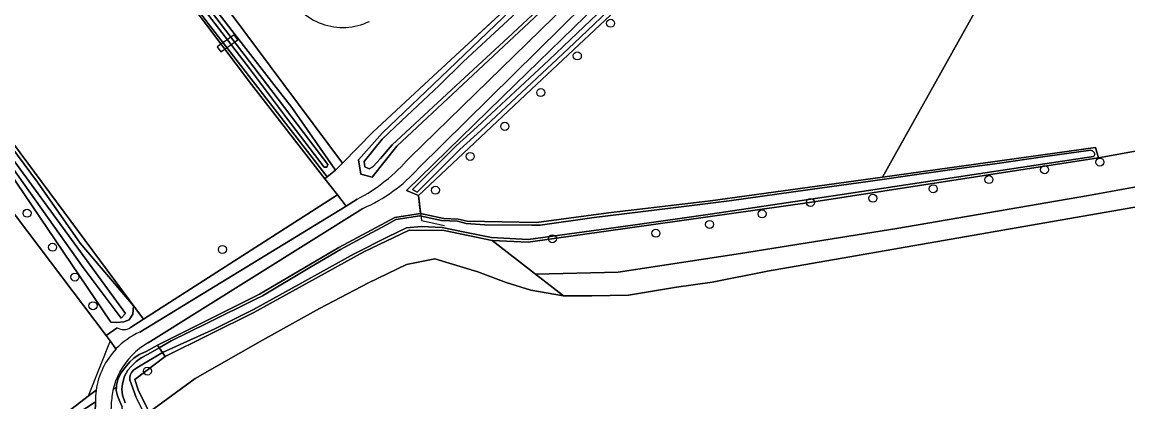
# Model space of a CAD drawing. Extents: x 159626 to 160723, y 388173 to 389416.
# Drawn here: x 160252.4 to 160387.1, y 388961.4 to 389007.6 of the extents above; entities that cross this region are included whole.
import ezdxf

# ---------------------------------------------------------------- set-up
doc = ezdxf.new("R2010")
doc.units = 0
for name, color, linetype in [('IMGEO_Boom', 7, 'Continuous'), ('IMGEO_Bouwland', 7, 'Continuous'), ('IMGEO_Dek', 7, 'Continuous'), ('IMGEO_Grasland_agrarisch', 7, 'Continuous'), ('IMGEO_Grasland_overig', 7, 'Continuous'), ('IMGEO_Hek', 7, 'Continuous'), ('IMGEO_Loofbos', 7, 'Continuous'), ('IMGEO_Oever', 7, 'Continuous'), ('IMGEO_Voetpad_halfverhard', 7, 'Continuous'), ('IMGEO_Voetpad_open', 7, 'Continuous'), ('IMGEO_Waterloop', 7, 'Continuous')]:
    doc.layers.add(name, color=color, linetype=linetype)

msp = doc.modelspace()

# ---------------------------------------------------------------- linework, layer by layer
at = {"layer": 'IMGEO_Boom'}
for centre in [(160324.06, 389007.46), (160320, 389003.49), (160315.55, 388999.02), (160311.17, 388994.91), (160306.95, 388991.25), (160376.94, 388989.63), (160383.67, 388990.55), (160370.15, 388988.42), (160302.72, 388987.13), (160363.36, 388987.3), (160348.41, 388985.64), (160356.01, 388986.16), (160252.96, 388984.33), (160342.52, 388984.25), (160336.12, 388982.96), (160329.57, 388981.89), (160256.06, 388980.18), (160316.97, 388981.22), (160276.76, 388979.91), (160258.78, 388976.55), (160260.99, 388973.06), (160267.63, 388965.1)]:
    msp.add_circle(centre, 0.489, dxfattribs=at)
at = {"layer": 'IMGEO_Bouwland'}
msp.add_lwpolyline([(160396.77, 388986.61), (160343.17, 388977.29), (160336.42, 388975.95), (160332.07, 388975.32), (160326.22, 388974.36), (160321.76, 388974.27), (160318.31, 388974.25), (160314.33, 388974.95), (160311.33, 388975.89), (160307.86, 388977.2), (160302.65, 388978.78), (160299.18, 388978.07), (160294.55, 388975.84), (160288.57, 388972.72), (160281.66, 388968.88), (160273.45, 388964.21), (160267.82, 388960.08), (160268.54, 388958.6), (160269.62, 388957.2), (160270.11, 388956.55), (160270.64, 388955.87), (160374.84, 388832.04)], dxfattribs=at)
at = {"layer": 'IMGEO_Dek'}
msp.add_lwpolyline([(160276.13, 389004.6), (160276.58, 389003.97), (160278.63, 389005.46), (160278.18, 389006.07)], close=True, dxfattribs=at)
at = {"layer": 'IMGEO_Grasland_agrarisch'}
for points in [[(160216.41, 389104.11), (160211.04, 389099.24), (160210.26, 389098.54), (160263.31, 389028.08), (160284.26, 389000), (160291.41, 388990.41), (160295.07, 388994.2), (160301.34, 389000), (160334.06, 389030.3), (160329.74, 389034.1), (160328.9, 389033.28), (160306.1, 389052.98), (160306.94, 389053.79), (160303.82, 389056.42), (160303.19, 389056.14), (160299.99, 389058.98), (160298.89, 389057.92), (160282, 389072.55), (160230.36, 389117.01)], [(160263.79, 388967.8), (160263.1, 388968.79), (160262.61, 388969.44), (160239.43, 389000), (160180.47, 389077.74), (160177.18, 389075.28), (160173.87, 389072.82), (160169.47, 389070.26), (160167.02, 389068.3), (160162.95, 389065.21), (160160.38, 389063.13), (160155.21, 389058.56), (160154.81, 389058.29), (160154.08, 389057.72), (160196.92, 389000), (160222.37, 388965.7), (160222.4, 388964.74), (160219.3, 388962.48), (160191.3, 389000), (160150.33, 389054.9)], [(160150.33, 389054.9), (160144.63, 389051.29), (160140.77, 389048.88), (160136.43, 389046.55), (160132.09, 389044.01), (160123.64, 389039.06), (160119.36, 389036.58), (160116.89, 389035.17), (160115.63, 389034.47), (160115.74, 389034.29), (160143.88, 389000), (160204.07, 388926.63), (160201.98, 388924.81), (160205.04, 388921.29), (160207.58, 388924.23), (160224.71, 388934.66), (160234.52, 388942.17), (160260.42, 388962.03), (160261.37, 388962.76)]]:
    msp.add_lwpolyline(points, dxfattribs=at)
msp.add_lwpolyline([(160207.02, 389096.15), (160206.16, 389095.62), (160203.19, 389093.97), (160200.78, 389092.41), (160199.28, 389091.06), (160198.02, 389089.82), (160195.79, 389088.09), (160193.91, 389086.73), (160192.06, 389085.34), (160188.49, 389082.95), (160185.96, 389081.18), (160185.35, 389080.82), (160202.97, 389057.6), (160228.05, 389023.2), (160237.72, 389010.86), (160245.9, 389000), (160267.13, 388971.41), (160290.77, 388986.55), (160289.25, 388988.5), (160280.29, 389000), (160260.13, 389026.78)], close=True, dxfattribs=at)
for centre, radius, start, end in [((160291.42, 389014.4), 7.45, 204.5205, 295.8769), ((160270.43, 388961.5), 9.14, 136.4859, 172.1065)]:
    msp.add_arc(centre, radius, start, end, dxfattribs=at)
at = {"layer": 'IMGEO_Grasland_overig'}
for points in [[(160359.91, 389053.99), (160363.9, 389059.78), (160367.05, 389064.99), (160367.13, 389066.66), (160368.59, 389067.66), (160367.9, 389069.29), (160357.29, 389052.09), (160354.75, 389049.46), (160351.75, 389046.68), (160334.06, 389030.3), (160301.34, 389000), (160295.07, 388994.2), (160291.41, 388990.41), (160290.54, 388989.59), (160289.53, 388988.76), (160289.25, 388988.5), (160290.77, 388986.55), (160291.82, 388985.2), (160293.18, 388986.03)], [(160355.68, 389045.66), (160337.16, 389028.97), (160333.44, 389025.62), (160306.06, 389000), (160298.03, 388992.49), (160295, 388988.7), (160293.62, 388989.07), (160293.36, 388990.83), (160296.27, 388994.11), (160302.43, 389000), (160333.67, 389029.92), (160353.38, 389046.74)], [(160299.54, 388991.09), (160331.5, 389022.27), (160340.58, 389030.5), (160357.1, 389044.64)], [(160355.67, 389041.58), (160342.21, 389029.97), (160341.52, 389029.28), (160332.49, 389021.25), (160300.64, 388989.8)], [(160263.84, 388963.18), (160263.86, 388963.4), (160264.06, 388964.18), (160264.42, 388964.87), (160264.93, 388965.53), (160265.47, 388966.23), (160265.96, 388966.66), (160266.63, 388967.12), (160267.48, 388967.47), (160268.85, 388968.25), (160281.29, 388974.47), (160290.95, 388980.14), (160297.78, 388983.79), (160300.89, 388984.3), (160300.65, 388986.49), (160299.17, 388987.09), (160312.41, 389000), (160329.47, 389016.61)], [(160293.88, 388984.92), (160267.73, 388968.56)], [(160263.2, 388960.81), (160262.95, 388958.03), (160262.66, 388955.13), (160262.9, 388953.14), (160263.08, 388952.91), (160263.83, 388954.6), (160264.08, 388955.26), (160264.21, 388955.6), (160264.6, 388956.56), (160264.79, 388957.39), (160264.77, 388958.48), (160264.62, 388959.9), (160264.55, 388960.75), (160264.26, 388961.4), (160263.96, 388962.08), (160263.81, 388962.72), (160263.84, 388963.18)], [(160263.42, 388962.76), (160263.84, 388963.18)], [(160263.84, 388963.18), (160263.42, 388962.76)], [(160261.37, 388962.76), (160260.42, 388962.03), (160234.52, 388942.17), (160224.71, 388934.66), (160207.58, 388924.23), (160205.04, 388921.29)], [(160220.74, 388924.14), (160226.74, 388934.52), (160243.24, 388948.28), (160253.84, 388956.47), (160258.11, 388959.27), (160261.28, 388961.35)]]:
    msp.add_lwpolyline(points, dxfattribs=at)
for points in [[(160373.52, 389017.94), (160339.69, 389020.3), (160336.41, 389020.53), (160327.26, 389011.5), (160315.03, 389000), (160300.65, 388986.49), (160300.89, 388984.3), (160303.73, 388983.68), (160305.48, 388983.62), (160306.58, 388983.35), (160315.01, 388983.21), (160323.8, 388984.39), (160336.23, 388985.82), (160357.19, 388988.74)], [(160406.73, 388995.17), (160400.27, 388994.12), (160383.5, 388991.07), (160348.29, 388985.64), (160314.01, 388980.8), (160309.61, 388981.01), (160314.9, 388976.9), (160324.97, 388977.17), (160339.89, 388979.44), (160358.94, 388982.46), (160382.29, 388986.48), (160406.87, 388990.94)], [(160309.61, 388981.01), (160303.79, 388982.22), (160299.52, 388982.27), (160293.97, 388979.62), (160280.59, 388972.23), (160269.8, 388966.86), (160266.09, 388964.08), (160266.5, 388962.81), (160267.82, 388960.08), (160273.45, 388964.21), (160281.66, 388968.88), (160288.57, 388972.72), (160294.55, 388975.84), (160299.18, 388978.07), (160302.65, 388978.78), (160307.86, 388977.2), (160311.33, 388975.89), (160314.33, 388974.95), (160318.31, 388974.25), (160314.9, 388976.9)]]:
    msp.add_lwpolyline(points, close=True, dxfattribs=at)
for centre, radius, start, end in [((160283.2, 389005.12), 21.54, 297.5766, 319.3448), ((160286.13, 389002.77), 19.46, 293.4891, 318.2128), ((160272.15, 388960.78), 8.95, 119.5444, 152.1956), ((160272.16, 388960.78), 8.96, 152.2579, 167.2827), ((160270.45, 388961.5), 9.17, 172.0961, 180.8935), ((160272.22, 388960.78), 9.01, 167.3716, 179.8446)]:
    msp.add_arc(centre, radius, start, end, dxfattribs=at)
at = {"layer": 'IMGEO_Hek'}
for points in [[(160291.41, 388990.41), (160284.26, 389000), (160263.31, 389028.08), (160210, 389098.89)], [(160206.65, 389096.62), (160260.13, 389026.78), (160280.29, 389000), (160289.25, 388988.5)], [(160267.13, 388971.41), (160245.9, 389000), (160237.72, 389010.86), (160228.05, 389023.2), (160202.97, 389057.6), (160184.64, 389081.77)], [(160181.08, 389076.94), (160239.43, 389000), (160262.61, 388969.44)], [(160367.9, 389069.29), (160357.29, 389052.09), (160354.75, 389049.46), (160301.34, 389000), (160295.07, 388994.2), (160291.41, 388990.41)], [(160289.25, 388988.5), (160290.77, 388986.55), (160267.13, 388971.41)], [(160300.65, 388986.49), (160301.02, 388983.44), (160303.82, 388982.83)], [(160262.61, 388969.44), (160263.1, 388968.79), (160260.42, 388962.03), (160234.52, 388942.17)]]:
    msp.add_lwpolyline(points, dxfattribs=at)
at = {"layer": 'IMGEO_Loofbos'}
for points in [[(160224.3, 389078.22), (160266.37, 389021.11), (160272.4, 389013.72), (160283.03, 389000), (160285.21, 388997.19), (160290.54, 388989.59), (160291.41, 388990.41), (160284.26, 389000), (160263.31, 389028.08), (160210.26, 389098.54)], [(160207.02, 389096.15), (160260.13, 389026.78), (160280.29, 389000), (160289.25, 388988.5), (160289.53, 388988.76), (160280.8, 389000), (160275.03, 389007.43), (160247.19, 389044.48)], [(160185.35, 389080.82), (160183.5, 389079.72), (160180.82, 389078), (160180.47, 389077.74), (160239.43, 389000), (160262.61, 388969.44), (160263.94, 388970.37)], [(160265.56, 388970.41), (160267.13, 388971.41), (160245.9, 389000), (160237.72, 389010.86), (160228.05, 389023.2), (160202.97, 389057.6), (160185.35, 389080.82)], [(160245.36, 389000), (160254.22, 388988.13), (160259.43, 388980.69), (160265.91, 388973.04), (160265.84, 388972.02), (160265.39, 388971.35), (160264.76, 388971.11), (160263.91, 388971), (160263.17, 388971.08), (160248.71, 388992.39)], [(160291.82, 388985.2), (160290.77, 388986.55), (160267.13, 388971.41), (160265.56, 388970.41)], [(160266.71, 388969.85), (160291.82, 388985.2)], [(160263.94, 388970.37), (160262.61, 388969.44), (160263.1, 388968.79), (160263.79, 388967.8)], [(160260.71, 388955.11), (160261.17, 388959.61), (160261.3, 388960.91), (160261.28, 388961.35), (160258.11, 388959.27), (160258.9, 388958.26), (160257.41, 388957.36), (160244.87, 388947.39), (160227.38, 388932.39), (160223.01, 388923.1)]]:
    msp.add_lwpolyline(points, dxfattribs=at)
msp.add_lwpolyline([(160406.31, 389016.29), (160405.74, 389016.33), (160375.44, 389017.81), (160373.52, 389017.94), (160357.19, 388988.74), (160383.14, 388992.34), (160383.5, 388991.07), (160400.27, 388994.12), (160406.73, 388995.17)], close=True, dxfattribs=at)
for centre, radius, start, end in [((160270.44, 388961.48), 9.17, 114.0338, 136.4663), ((160264.72, 388971.64), 1.49, 238.3979, 304.3637), ((160264.72, 388971.64), 1.49, 238.3979, 304.3637)]:
    msp.add_arc(centre, radius, start, end, dxfattribs=at)
at = {"layer": 'IMGEO_Oever'}
for points in [[(160224.3, 389078.22), (160214.28, 389090.9), (160211.18, 389095.1), (160210.85, 389095.08), (160210.54, 389095.02), (160210.2, 389094.77), (160209.88, 389094.35), (160209.83, 389093.91), (160224.38, 389074.75), (160239.39, 389054.39), (160247.19, 389044.48), (160275.03, 389007.43), (160280.8, 389000), (160289.53, 388988.76), (160290.54, 388989.59), (160285.21, 388997.19), (160283.03, 389000), (160272.4, 389013.72), (160266.37, 389021.11)], [(160257.32, 389032.55), (160266.18, 389020.71), (160272.08, 389013.23), (160280.58, 389002.11), (160289.59, 388990.27), (160289.49, 388989.94), (160289.15, 388989.93), (160284.58, 388995.95), (160280.04, 389001.94), (160271.68, 389012.88), (160261.33, 389026.37), (160250.44, 389041.01), (160239.78, 389055.04), (160229.97, 389068.17), (160222.61, 389078.13), (160212.45, 389091.55), (160210.94, 389093.58), (160210.96, 389093.87), (160211.11, 389094.1), (160211.3, 389094.33), (160211.64, 389094.26), (160217.39, 389086), (160236.69, 389060.28)], [(160264.95, 388972.1), (160264.44, 388971.55), (160259.8, 388977.71), (160243.97, 388999.99), (160234.59, 389012.02), (160228.75, 389019.64), (160225, 389024.99), (160211.32, 389042.74), (160207.8, 389047.89), (160198.68, 389059.42), (160196.33, 389062.77), (160187.11, 389074.38), (160185.46, 389076.35), (160185.45, 389076.51), (160185.58, 389076.68), (160185.82, 389076.79), (160186.05, 389076.68), (160187.65, 389074.78), (160196.92, 389062.91), (160208.24, 389048.39), (160225.28, 389025.4), (160229.12, 389020.04), (160244.41, 389000.2)], [(160269.8, 388966.86), (160269.46, 388967.35), (160266.53, 388965.62), (160265.97, 388965.25), (160265.69, 388964.95), (160265.54, 388964.68), (160265.46, 388964.39), (160265.48, 388964.02), (160266.25, 388961.9), (160267.91, 388958.56), (160268.54, 388958.6), (160267.82, 388960.08), (160266.5, 388962.81), (160266.09, 388964.08)]]:
    msp.add_lwpolyline(points, close=True, dxfattribs=at)
for points in [[(160353.38, 389046.74), (160333.67, 389029.92), (160302.43, 389000), (160296.27, 388994.11), (160293.36, 388990.83), (160293.62, 388989.07), (160295, 388988.7), (160298.03, 388992.49), (160306.06, 389000), (160333.44, 389025.62)], [(160329.47, 389016.61), (160312.41, 389000), (160299.17, 388987.09), (160300.65, 388986.49), (160315.03, 389000), (160327.26, 389011.5)], [(160331.06, 389015.94), (160319.62, 389005.03), (160316.95, 389002.52), (160308.23, 388994.4), (160305.68, 388992.08), (160300.48, 388986.89), (160299.93, 388987.22), (160305.25, 388992.53), (160307.81, 388994.86), (160316.52, 389002.98), (160319.19, 389005.48), (160330.62, 389016.39)], [(160321.4, 389014.93), (160312.11, 389006.23), (160305.2, 388999.83), (160297.43, 388992.67), (160296.01, 388990.99), (160295.1, 388989.99), (160294.65, 388989.73), (160294.13, 388989.98), (160294.04, 388990.63), (160296.24, 388993.35), (160298.56, 388995.6), (160303.17, 388999.88), (160306.11, 389002.76), (160309.41, 389005.85), (160317.85, 389013.63)], [(160248.71, 388992.39), (160263.17, 388971.08), (160263.91, 388971), (160264.76, 388971.11), (160265.39, 388971.35), (160265.84, 388972.02), (160265.91, 388973.04), (160259.43, 388980.69), (160254.22, 388988.13), (160245.36, 389000)], [(160383.02, 388991.4), (160382.97, 388991.31), (160382.9, 388991.22), (160368.87, 388989.12), (160351.99, 388986.58), (160336.17, 388984.23), (160326.78, 388982.89), (160314, 388981.14), (160309.54, 388981.37), (160306.09, 388982.05), (160303.55, 388982.59), (160301, 388982.73), (160299.2, 388982.53), (160296.92, 388981.45), (160292.82, 388979.39), (160286.09, 388975.64), (160280.53, 388972.61), (160275.85, 388970.26), (160269.46, 388967.35), (160269.8, 388966.86), (160280.59, 388972.23), (160293.97, 388979.62), (160299.52, 388982.27), (160303.79, 388982.22), (160309.61, 388981.01), (160314.01, 388980.8), (160348.29, 388985.64), (160383.5, 388991.07), (160383.14, 388992.34), (160357.19, 388988.74), (160336.23, 388985.82), (160323.8, 388984.39), (160315.01, 388983.21), (160306.58, 388983.35), (160305.48, 388983.62), (160303.73, 388983.68), (160300.89, 388984.3), (160297.78, 388983.79), (160290.95, 388980.14), (160281.29, 388974.47), (160268.85, 388968.25), (160269.06, 388967.94), (160270.5, 388968.78), (160274.98, 388970.98), (160280.78, 388973.88), (160281.63, 388974.27), (160287.43, 388977.73), (160291.15, 388979.9), (160293.08, 388980.95), (160296.83, 388982.97), (160297.88, 388983.55), (160300.8, 388984), (160303.44, 388983.45), (160305.39, 388983.37), (160306.46, 388983.07), (160308.72, 388982.91), (160314.44, 388982.86), (160315.49, 388982.88), (160322.05, 388983.82), (160331.69, 388985), (160338.5, 388985.85), (160348.37, 388987.21), (160355.73, 388988.22), (160361.38, 388989.05), (160366.86, 388989.83), (160370.88, 388990.35), (160377.02, 388991.24), (160382.55, 388992.02)], [(160382.55, 388992.02), (160382.72, 388991.93), (160382.8, 388991.88), (160382.84, 388991.85), (160382.96, 388991.74)], [(160264.91, 388961.24), (160264.59, 388962.15), (160264.5, 388962.91), (160264.59, 388963.57), (160264.83, 388964.48), (160265.22, 388965.2), (160265.63, 388965.66), (160266.25, 388966.26), (160266.84, 388966.72), (160267.7, 388967.15), (160269.06, 388967.94), (160268.85, 388968.25), (160267.48, 388967.47), (160266.63, 388967.12), (160265.96, 388966.66), (160265.47, 388966.23), (160264.93, 388965.53), (160264.42, 388964.87), (160264.06, 388964.18), (160263.86, 388963.4), (160263.84, 388963.18), (160263.81, 388962.72), (160263.96, 388962.08), (160264.26, 388961.4), (160264.55, 388960.75)]]:
    msp.add_lwpolyline(points, dxfattribs=at)
for centre, radius, start, end in [((160291.42, 389014.4), 7.45, 204.5205, 295.8769), ((160382.76, 388991.53), 0.291, 333.4687, 46.7574)]:
    msp.add_arc(centre, radius, start, end, dxfattribs=at)
at = {"layer": 'IMGEO_Voetpad_halfverhard'}
for points in [[(160357.1, 389044.64), (160340.58, 389030.5), (160331.5, 389022.27), (160299.54, 388991.09)], [(160300.64, 388989.8), (160332.49, 389021.25), (160341.52, 389029.28), (160342.21, 389029.97), (160355.67, 389041.58)], [(160293.18, 388986.03), (160291.82, 388985.2), (160266.71, 388969.85)], [(160267.73, 388968.56), (160293.88, 388984.92)], [(160261.28, 388961.35), (160261.3, 388960.91), (160261.17, 388959.61), (160260.71, 388955.11)]]:
    msp.add_lwpolyline(points, dxfattribs=at)
for centre, radius, start, end in [((160283.2, 389005.12), 21.54, 297.5766, 319.3448), ((160286.13, 389002.77), 19.46, 293.4891, 318.2128), ((160270.44, 388961.48), 9.17, 114.0338, 136.4663), ((160272.15, 388960.78), 8.95, 119.5444, 152.1956), ((160270.43, 388961.5), 9.14, 136.4859, 172.1065), ((160272.16, 388960.78), 8.96, 152.2579, 167.2827), ((160270.45, 388961.5), 9.17, 172.0961, 180.8935), ((160272.22, 388960.78), 9.01, 167.3716, 179.8446)]:
    msp.add_arc(centre, radius, start, end, dxfattribs=at)
at = {"layer": 'IMGEO_Voetpad_open'}
msp.add_lwpolyline([(160276.13, 389004.6), (160276.58, 389003.97), (160278.63, 389005.46), (160278.18, 389006.07)], close=True, dxfattribs=at)
at = {"layer": 'IMGEO_Waterloop'}
for points in [[(160236.69, 389060.28), (160217.39, 389086), (160211.64, 389094.26), (160211.3, 389094.33), (160211.11, 389094.1), (160210.96, 389093.87), (160210.94, 389093.58), (160212.45, 389091.55), (160222.61, 389078.13), (160229.97, 389068.17), (160239.78, 389055.04), (160250.44, 389041.01), (160261.33, 389026.37), (160271.68, 389012.88), (160280.04, 389001.94), (160284.58, 388995.95), (160289.15, 388989.93), (160289.49, 388989.94), (160289.59, 388990.27), (160280.58, 389002.11), (160272.08, 389013.23), (160266.18, 389020.71), (160257.32, 389032.55)], [(160196.92, 389062.91), (160187.65, 389074.78), (160186.05, 389076.68), (160185.82, 389076.79), (160185.58, 389076.68), (160185.45, 389076.51), (160185.46, 389076.35), (160187.11, 389074.38), (160196.33, 389062.77), (160198.68, 389059.42), (160207.8, 389047.89), (160211.32, 389042.74), (160225, 389024.99), (160228.75, 389019.64), (160234.59, 389012.02), (160243.97, 388999.99), (160259.8, 388977.71), (160264.44, 388971.55), (160264.95, 388972.1), (160244.41, 389000.2), (160229.12, 389020.04), (160225.28, 389025.4), (160208.24, 389048.39)], [(160344.72, 389028.78), (160344.38, 389029.02), (160344.18, 389029.15), (160341.29, 389026.68), (160338.52, 389024.15), (160330.62, 389016.39), (160319.19, 389005.48), (160316.52, 389002.98), (160307.81, 388994.86), (160305.25, 388992.53), (160299.93, 388987.22), (160300.48, 388986.89), (160305.68, 388992.08), (160308.23, 388994.4), (160316.95, 389002.52), (160319.62, 389005.03), (160331.06, 389015.94), (160338.95, 389023.69), (160341.7, 389026.22)]]:
    msp.add_lwpolyline(points, close=True, dxfattribs=at)
for points in [[(160317.85, 389013.63), (160309.41, 389005.85), (160306.11, 389002.76), (160303.17, 388999.88), (160298.56, 388995.6), (160296.24, 388993.35), (160294.04, 388990.63), (160294.13, 388989.98), (160294.65, 388989.73), (160295.1, 388989.99), (160296.01, 388990.99), (160297.43, 388992.67), (160305.2, 388999.83), (160312.11, 389006.23), (160321.4, 389014.93)], [(160382.96, 388991.74), (160382.84, 388991.85), (160382.8, 388991.88), (160382.72, 388991.93), (160382.55, 388992.02), (160377.02, 388991.24), (160370.88, 388990.35), (160366.86, 388989.83), (160361.38, 388989.05), (160355.73, 388988.22), (160348.37, 388987.21), (160338.5, 388985.85), (160331.69, 388985), (160322.05, 388983.82), (160315.49, 388982.88), (160314.44, 388982.86), (160308.72, 388982.91), (160306.46, 388983.07), (160305.39, 388983.37), (160303.44, 388983.45), (160300.8, 388984), (160297.88, 388983.55), (160296.83, 388982.97), (160293.08, 388980.95), (160291.15, 388979.9), (160287.43, 388977.73), (160281.63, 388974.27), (160280.78, 388973.88), (160274.98, 388970.98), (160270.5, 388968.78), (160269.06, 388967.94), (160269.46, 388967.35), (160275.85, 388970.26), (160280.53, 388972.61), (160286.09, 388975.64), (160292.82, 388979.39), (160296.92, 388981.45), (160299.2, 388982.53), (160301, 388982.73), (160303.55, 388982.59), (160306.09, 388982.05), (160309.54, 388981.37), (160314, 388981.14), (160326.78, 388982.89), (160336.17, 388984.23), (160351.99, 388986.58), (160368.87, 388989.12), (160382.9, 388991.22)], [(160382.9, 388991.22), (160382.97, 388991.31), (160383.02, 388991.4)], [(160406.87, 388990.94), (160382.29, 388986.48), (160358.94, 388982.46), (160339.89, 388979.44), (160324.97, 388977.17), (160314.9, 388976.9), (160318.31, 388974.25), (160321.76, 388974.27), (160326.22, 388974.36), (160332.07, 388975.32), (160336.42, 388975.95), (160343.17, 388977.29), (160396.77, 388986.61)], [(160267.91, 388958.56), (160266.25, 388961.9), (160265.48, 388964.02), (160265.46, 388964.39), (160265.54, 388964.68), (160265.69, 388964.95), (160265.97, 388965.25), (160266.53, 388965.62), (160269.46, 388967.35), (160269.06, 388967.94), (160267.7, 388967.15), (160266.84, 388966.72), (160266.25, 388966.26), (160265.63, 388965.66), (160265.22, 388965.2), (160264.83, 388964.48), (160264.59, 388963.57), (160264.5, 388962.91), (160264.59, 388962.15), (160264.91, 388961.24)]]:
    msp.add_lwpolyline(points, dxfattribs=at)
msp.add_arc((160382.76, 388991.53), 0.291, 333.4687, 46.7574, dxfattribs=at)

doc.saveas('drawing.dxf')
